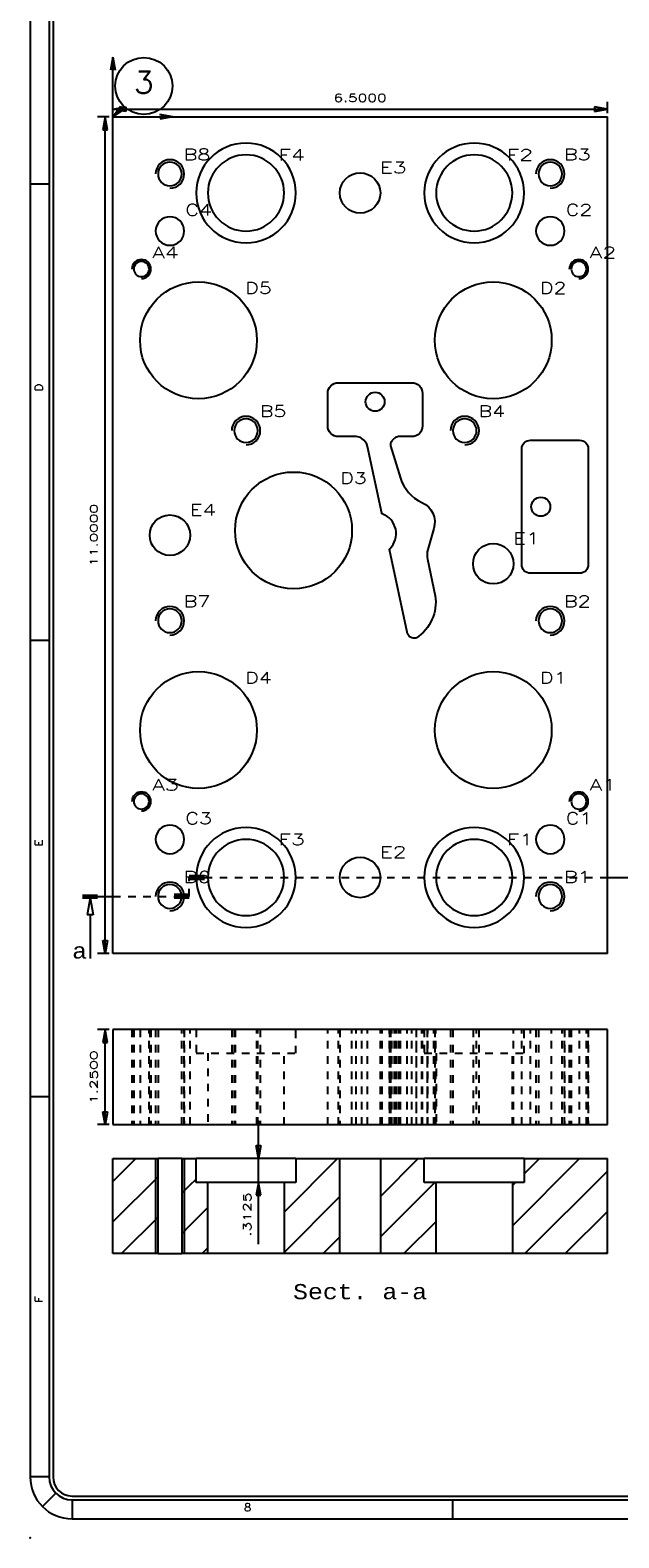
# Model space of a CAD drawing. Header units: inches. Extents: x 3 to 289, y 4 to 291.
# Tile 304 of 634: x 65 to 72, y 173 to 193. Entities that reach past the tile are written whole.
import ezdxf
from ezdxf.enums import TextEntityAlignment as Align

# ---------------------------------------------------------------- set-up
doc = ezdxf.new("R2010")
doc.units = ezdxf.units.IN
doc.header["$LTSCALE"] = 0.5
doc.header["$MEASUREMENT"] = 0
doc.linetypes.add('DIVIDE', pattern=[0.393701, 0.19685, -0.098425, 0, -0.098425])
doc.linetypes.add('HIDDEN', pattern=[0.225, 0.15, -0.075])
for name, color, linetype in [('DBU', 7, 'Continuous'), ('DIN', 7, 'Continuous'), ('DST', 7, 'Continuous'), ('PAD', 7, 'Continuous'), ('PLOTVIEW1', 7, 'Continuous'), ('STR_INS', 8, 'Continuous')]:
    doc.layers.add(name, color=color, linetype=linetype)
doc.styles.add('VERO0-Simplex', font='simplex_.ttf')
doc.styles.add('VERO2-Courier New', font='cour.ttf')
doc.styles.add('VERO5-RomanD', font='romand__.ttf')

# ---------------------------------------------------------------- blocks, each defined once
blk = doc.blocks.new('ArrowheadClosed')
at = {"color": 0}
for p, q in [((0, 0), (-1, 0.18)), ((-1, 0.18), (-1, -0.18)), ((-1, -0.18), (0, 0))]:
    blk.add_line(p, q, dxfattribs=at)
blk = doc.blocks.new('ArrowheadOpen')
at = {"color": 0}
for q in [(-1, 0.18), (-1, -0.18), (-1, 0)]:
    blk.add_line((0, 0), q, dxfattribs=at)
blk = doc.blocks.new('ArrowheadSection')
at = {"color": 0}
for p, q in [((0, 1), (-1, 1)), ((0, 0.5), (-1, 0.5)), ((0, 0), (-1, 0)), ((0, -0.5), (-1, -0.5)), ((0, -1), (-1, -1))]:
    blk.add_line(p, q, dxfattribs=at)
blk = doc.blocks.new('ArrowheadSectionClosed')
at = {"color": 0}
for p, q in [((0, 0.02), (-1, 0.02)), ((0, 0.01), (-1, 0.01)), ((0, 0), (-1, 0)), ((0, -0.01), (-1, -0.01)), ((0, -0.02), (-1, -0.02)), ((-0.5, -0.02), (-0.7, -0.298)), ((-0.5, -0.02), (-0.3, -0.298)), ((-0.7, -0.298), (-0.3, -0.298)), ((-0.5, -0.298), (-0.5, -1))]:
    blk.add_line(p, q, dxfattribs=at)

msp = doc.modelspace()

# ---------------------------------------------------------------- linework, layer by layer
at = {"layer": 'DBU', "color": 56, "linetype": 'Continuous'}
msp.add_line((65.712, 191.823), (65.854, 191.965), dxfattribs=at)
msp.add_circle((66.119, 192.23), 0.375, dxfattribs=at)
at = {"layer": 'DIN', "color": 56, "linetype": 'Continuous'}
for p, q in [((67.628, 178.127), (67.628, 178.627)), ((68.068, 178.127), (67.528, 178.127)), ((67.628, 177.814), (67.628, 178.127)), ((68.068, 177.814), (67.528, 177.814)), ((67.628, 177.002), (67.628, 177.814))]:
    msp.add_line(p, q, dxfattribs=at)
at = {"layer": 'DIN', "color": 132, "linetype": 'Continuous'}
for p, q in [((66.015, 178.127), (65.712, 177.824)), ((65.712, 176.877), (65.712, 178.127)), ((65.712, 178.127), (66.306, 178.127)), ((66.306, 176.877), (66.306, 178.127)), ((66.618, 178.127), (66.306, 178.127)), ((66.618, 178.127), (66.618, 176.877)), ((66.618, 178.127), (66.716, 178.127)), ((66.716, 178.127), (66.806, 178.127)), ((66.806, 177.814), (66.806, 178.127)), ((68.118, 178.127), (66.806, 178.127)), ((68.666, 178.127), (67.963, 177.423)), ((68.136, 178.127), (68.118, 178.109)), ((68.118, 178.127), (68.118, 177.814)), ((68.118, 178.127), (68.696, 178.127)), ((68.696, 176.877), (68.696, 178.127)), ((68.696, 178.127), (69.228, 178.127)), ((69.727, 178.127), (69.228, 177.627)), ((69.228, 178.127), (69.228, 176.877)), ((69.228, 178.127), (69.806, 178.127)), ((69.806, 177.814), (69.806, 178.127)), ((71.118, 178.127), (69.806, 178.127)), ((71.848, 178.127), (70.963, 177.241)), ((71.318, 178.127), (71.118, 177.927)), ((71.118, 178.127), (71.118, 177.814)), ((71.118, 178.127), (72.212, 178.127)), ((72.212, 176.877), (72.212, 178.127)), ((66.306, 177.887), (65.712, 177.294)), ((66.806, 177.857), (66.716, 177.767)), ((72.212, 177.96), (71.129, 176.877)), ((66.716, 177.767), (66.618, 177.67)), ((66.961, 177.814), (66.806, 177.814)), ((67.963, 177.814), (66.961, 177.814)), ((66.961, 176.877), (66.961, 177.814)), ((67.963, 177.814), (67.963, 176.877)), ((68.118, 177.814), (67.963, 177.814)), ((68.696, 177.626), (67.963, 176.893)), ((69.945, 177.814), (69.228, 177.097)), ((69.961, 177.814), (69.806, 177.814)), ((70.963, 177.814), (69.961, 177.814)), ((69.961, 176.877), (69.961, 177.814)), ((71.005, 177.814), (70.963, 177.772)), ((70.963, 177.814), (70.963, 176.877)), ((71.118, 177.814), (70.963, 177.814)), ((66.961, 177.482), (66.716, 177.237)), ((72.212, 177.43), (71.659, 176.877)), ((66.306, 177.357), (65.825, 176.877)), ((66.716, 177.237), (66.618, 177.139)), ((69.961, 177.3), (69.538, 176.877)), ((68.696, 177.096), (68.477, 176.877)), ((66.306, 176.877), (65.712, 176.877)), ((66.306, 176.877), (66.618, 176.877)), ((66.716, 176.877), (66.618, 176.877)), ((66.961, 176.877), (66.716, 176.877)), ((66.961, 176.952), (66.886, 176.877)), ((67.963, 176.877), (66.961, 176.877)), ((68.696, 176.877), (67.963, 176.877)), ((69.228, 176.877), (68.696, 176.877)), ((69.961, 176.877), (69.228, 176.877)), ((70.963, 176.877), (69.961, 176.877)), ((72.212, 176.877), (70.963, 176.877)), ((72.212, 176.899), (72.189, 176.877))]:
    msp.add_line(p, q, dxfattribs=at)
at = {"layer": 'DIN', "color": 2, "linetype": 'Continuous'}
for p, q in [((66.274, 178.127), (66.274, 176.877)), ((66.649, 178.127), (66.649, 176.877))]:
    msp.add_line(p, q, dxfattribs=at)
at = {"layer": 'DIN', "color": 4, "linetype": 'Continuous'}
for centre in [(69.159, 188.078), (71.337, 186.698)]:
    msp.add_circle(centre, 0.125, dxfattribs=at)
at = {"layer": 'DST', "color": 56, "linetype": 'Continuous'}
for p, q in [((65.712, 191.873), (65.712, 192.023)), ((65.712, 191.923), (72.212, 191.923)), ((72.212, 191.873), (72.212, 192.023)), ((65.662, 191.823), (65.512, 191.823)), ((65.612, 180.823), (65.612, 191.823)), ((65.662, 180.823), (65.512, 180.823)), ((65.662, 179.823), (65.512, 179.823)), ((65.612, 178.573), (65.612, 179.823)), ((65.662, 178.573), (65.512, 178.573))]:
    msp.add_line(p, q, dxfattribs=at)
at = {"layer": 'DST', "color": 132, "linetype": 'Continuous'}
for p, q in [((65.712, 180.823), (65.712, 191.823)), ((65.712, 191.823), (72.212, 191.823)), ((72.212, 180.823), (72.212, 191.823)), ((68.676, 188.328), (69.642, 188.328)), ((68.536, 187.76), (68.536, 188.188)), ((69.782, 188.188), (69.782, 187.76)), ((68.911, 187.62), (68.676, 187.62)), ((69.414, 187.598), (69.379, 187.563)), ((69.642, 187.62), (69.467, 187.62)), ((71.202, 187.573), (71.847, 187.573)), ((69.247, 186.611), (69.061, 187.488)), ((69.363, 187.5), (69.494, 187.074)), ((71.087, 185.938), (71.087, 187.458)), ((71.962, 187.458), (71.962, 185.938)), ((69.931, 186.41), (69.853, 186.136)), ((69.58, 185.048), (69.348, 186.136)), ((69.848, 186.006), (69.95, 185.527)), ((71.847, 185.823), (71.202, 185.823)), ((72.212, 180.823), (65.712, 180.823)), ((65.712, 179.823), (65.712, 178.573)), ((72.212, 179.823), (65.712, 179.823)), ((72.212, 178.573), (72.212, 179.823)), ((65.712, 178.573), (72.212, 178.573))]:
    msp.add_line(p, q, dxfattribs=at)
at = {"layer": 'DST', "color": 100, "linetype": 'DIVIDE'}
for p, q in [((66.716, 181.573), (66.716, 181.823)), ((66.716, 181.823), (72.212, 181.823)), ((65.712, 181.573), (66.716, 181.573))]:
    msp.add_line(p, q, dxfattribs=at)
at = {"layer": 'DST', "color": 254, "linetype": 'HIDDEN'}
for p, q in [((65.962, 179.823), (65.962, 178.573)), ((65.986, 179.823), (65.986, 178.573)), ((66.069, 179.823), (66.069, 178.573)), ((66.187, 178.573), (66.187, 179.823)), ((66.196, 179.823), (66.196, 178.573)), ((66.212, 179.823), (66.212, 178.573)), ((66.274, 179.823), (66.274, 178.573)), ((66.274, 179.823), (66.274, 178.573)), ((66.306, 179.823), (66.306, 178.573)), ((66.618, 178.573), (66.618, 179.823)), ((66.649, 178.573), (66.649, 179.823)), ((66.649, 179.823), (66.649, 178.573)), ((66.728, 178.573), (66.728, 179.823)), ((66.806, 179.823), (66.806, 179.511)), ((67.274, 179.823), (67.274, 178.573)), ((67.306, 179.823), (67.306, 178.573)), ((67.319, 179.823), (67.319, 178.573)), ((67.605, 178.573), (67.605, 179.823)), ((67.618, 178.573), (67.618, 179.823)), ((67.649, 179.823), (67.649, 178.573)), ((68.118, 179.511), (68.118, 179.823)), ((68.536, 178.573), (68.536, 179.823)), ((68.676, 178.573), (68.676, 179.823)), ((68.696, 179.823), (68.696, 178.573)), ((68.855, 178.573), (68.855, 179.823)), ((68.911, 178.573), (68.911, 179.823)), ((68.986, 178.573), (68.986, 179.823)), ((69.061, 178.573), (69.061, 179.823)), ((69.228, 178.573), (69.228, 179.823)), ((69.247, 178.573), (69.247, 179.823)), ((69.254, 178.573), (69.254, 179.823)), ((69.348, 179.823), (69.348, 178.573)), ((69.348, 178.573), (69.348, 179.823)), ((69.351, 178.573), (69.351, 179.823)), ((69.361, 179.823), (69.361, 178.573)), ((69.363, 178.573), (69.363, 179.823)), ((69.379, 178.573), (69.379, 179.823)), ((69.414, 178.573), (69.414, 179.823)), ((69.436, 178.573), (69.436, 179.823)), ((69.467, 178.573), (69.467, 179.823)), ((69.494, 178.573), (69.494, 179.823)), ((69.58, 178.573), (69.58, 179.823)), ((69.642, 178.573), (69.642, 179.823)), ((69.699, 179.823), (69.699, 178.573)), ((69.702, 178.573), (69.702, 179.823)), ((69.773, 178.573), (69.773, 179.823)), ((69.782, 178.573), (69.782, 179.823)), ((69.806, 179.823), (69.806, 179.511)), ((69.842, 179.823), (69.842, 178.573)), ((69.848, 178.573), (69.848, 179.823)), ((69.853, 178.573), (69.853, 179.823)), ((69.931, 178.573), (69.931, 179.823)), ((69.943, 178.573), (69.943, 179.823)), ((69.944, 179.823), (69.944, 178.573)), ((69.95, 178.573), (69.95, 179.823)), ((69.956, 178.573), (69.956, 179.823)), ((70.149, 179.823), (70.149, 178.573)), ((70.181, 179.823), (70.181, 178.573)), ((70.446, 179.823), (70.446, 178.573)), ((70.493, 178.573), (70.493, 179.823)), ((70.524, 179.823), (70.524, 178.573)), ((70.978, 178.573), (70.978, 179.823)), ((71.087, 178.573), (71.087, 179.823)), ((71.118, 179.511), (71.118, 179.823)), ((71.202, 178.573), (71.202, 179.823)), ((71.274, 179.823), (71.274, 178.573)), ((71.274, 179.823), (71.274, 178.573)), ((71.306, 179.823), (71.306, 178.573)), ((71.48, 178.573), (71.48, 179.823)), ((71.618, 178.573), (71.618, 179.823)), ((71.649, 178.573), (71.649, 179.823)), ((71.649, 179.823), (71.649, 178.573)), ((71.712, 179.823), (71.712, 178.573)), ((71.736, 179.823), (71.736, 178.573)), ((71.847, 178.573), (71.847, 179.823)), ((71.937, 178.573), (71.937, 179.823)), ((71.962, 178.573), (71.962, 179.823)), ((71.962, 179.823), (71.962, 178.573)), ((66.806, 179.511), (68.118, 179.511)), ((66.961, 179.511), (66.961, 178.573)), ((67.963, 178.573), (67.963, 179.511)), ((69.806, 179.511), (71.118, 179.511)), ((69.961, 179.511), (69.961, 178.573)), ((70.963, 178.573), (70.963, 179.511))]:
    msp.add_line(p, q, dxfattribs=at)
at = {"layer": 'DST', "color": 132, "linetype": 'Continuous', "extrusion": (0, 0, -1)}
for centre, radius in [((-67.462, 190.823), 0.656), ((-67.462, 190.823), 0.501), ((-70.462, 190.823), 0.656), ((-70.462, 190.823), 0.501), ((-66.462, 191.073), 0.156), ((-71.462, 191.073), 0.156), ((-66.462, 190.323), 0.188), ((-71.462, 190.323), 0.188), ((-66.087, 189.823), 0.1), ((-71.837, 189.823), 0.1), ((-67.462, 187.698), 0.156), ((-70.337, 187.698), 0.156), ((-66.462, 185.198), 0.156), ((-71.462, 185.198), 0.156), ((-66.087, 182.823), 0.1), ((-71.837, 182.823), 0.1), ((-66.462, 182.323), 0.188), ((-67.462, 181.823), 0.656), ((-70.462, 181.823), 0.656), ((-71.462, 182.323), 0.188), ((-67.462, 181.823), 0.501), ((-70.462, 181.823), 0.501), ((-66.462, 181.573), 0.156), ((-71.462, 181.573), 0.156)]:
    msp.add_circle(centre, radius, dxfattribs=at)
at = {"layer": 'DST', "color": 132, "linetype": 'Continuous'}
for centre, radius in [((68.962, 190.823), 0.266), ((66.837, 188.886), 0.768), ((70.712, 188.886), 0.768), ((68.087, 186.386), 0.768), ((66.462, 186.323), 0.266), ((70.712, 185.948), 0.266), ((66.837, 183.761), 0.768), ((70.712, 183.761), 0.768), ((68.962, 181.823), 0.266)]:
    msp.add_circle(centre, radius, dxfattribs=at)
at = {"layer": 'DST', "color": 2, "linetype": 'Continuous'}
for centre, radius in [((66.462, 191.073), 0.188), ((71.462, 191.073), 0.188), ((66.087, 189.823), 0.125), ((71.837, 189.823), 0.125), ((67.462, 187.698), 0.188), ((70.337, 187.698), 0.188), ((66.462, 185.198), 0.188), ((71.462, 185.198), 0.188), ((66.087, 182.823), 0.125), ((71.837, 182.823), 0.125), ((66.462, 181.573), 0.188), ((71.462, 181.573), 0.188)]:
    msp.add_arc(centre, radius, 270, 180, dxfattribs=at)
at = {"layer": 'DST', "color": 132, "linetype": 'Continuous', "extrusion": (0, 0, -1)}
for centre, radius, start, end in [((-68.676, 188.188), 0.14, 0, 90), ((-69.642, 188.188), 0.14, 90, 180), ((-68.676, 187.76), 0.14, 270, 0), ((-69.642, 187.76), 0.14, 180, 270), ((-71.202, 187.458), 0.115, 0, 90), ((-71.847, 187.458), 0.115, 90, 180), ((-69.652, 186.49), 0.291, 114.7055, 196), ((-69.257, 186.613), 0.01, 289.6792, 347.9954), ((-69.358, 186.138), 0.01, 348, 46.3208), ((-71.202, 185.938), 0.115, 270, 0), ((-71.847, 185.938), 0.115, 180, 270), ((-69.39, 185.444), 0.566, 171.5678, 236.561), ((-69.678, 185.069), 0.101, 258.4291, 348), ((-69.697, 184.98), 0.01, 236.561, 258.4291)]:
    msp.add_arc(centre, radius, start, end, dxfattribs=at)
at = {"layer": 'DST', "color": 132, "linetype": 'Continuous'}
for centre, radius, start, end in [((68.911, 187.495), 0.125, 53.1342, 90), ((68.86, 187.427), 0.21, 17.0142, 53.1342), ((69.423, 187.518), 0.0625, 135, 197.0001), ((69.467, 187.545), 0.075, 90, 135), ((69.99, 187.226), 0.519, 197.0001, 245.3438), ((69.161, 186.344), 0.275, 313.6792, 70.3208), ((70.111, 186.061), 0.269, 164, 192)]:
    msp.add_arc(centre, radius, start, end, dxfattribs=at)
at = {"layer": 'PAD', "color": 95, "linetype": 'Continuous'}
msp.add_line((65.712, 191.823), (65.712, 192.61), dxfattribs=at)
at = {"layer": 'PAD', "color": 230, "linetype": 'Continuous'}
msp.add_line((65.712, 191.823), (66.499, 191.823), dxfattribs=at)
at = {"layer": 'PAD', "color": 142, "linetype": 'Continuous'}
msp.add_point((65.712, 191.823), dxfattribs=at)
at = {"layer": 'PLOTVIEW1', "color": 97, "linetype": 'Continuous'}
for p, q in [((64.625, 207.94), (64.625, 173.94)), ((64.875, 207.94), (64.875, 173.94)), ((64.925, 207.94), (64.925, 173.94)), ((64.875, 190.94), (64.625, 190.94)), ((64.875, 184.94), (64.625, 184.94)), ((64.875, 178.94), (64.625, 178.94)), ((64.875, 173.94), (64.625, 173.94)), ((64.963, 173.728), (64.786, 173.551)), ((65.175, 173.69), (111.175, 173.69)), ((65.175, 173.64), (111.175, 173.64)), ((65.175, 173.64), (65.175, 173.39)), ((70.175, 173.64), (70.175, 173.39)), ((65.175, 173.39), (111.175, 173.39))]:
    msp.add_line(p, q, dxfattribs=at)
for radius in [0.55, 0.3, 0.25]:
    msp.add_arc((65.175, 173.94), radius, 180, 270, dxfattribs=at)
at = {"layer": 'PLOTVIEW1', "color": 56, "linetype": 'Continuous'}
msp.add_point((64.625, 173.14), dxfattribs=at)
at = {"layer": 'STR_INS', "color": 100, "linetype": 'Continuous'}
for p, q in [((72.212, 181.823), (72.612, 181.823)), ((65.312, 181.573), (65.712, 181.573))]:
    msp.add_line(p, q, dxfattribs=at)

# ---------------------------------------------------------------- block references
at = {"layer": 'DBU', "color": 56, "linetype": 'Continuous', "extrusion": (0, 0, -1), "xscale": 0.170138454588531, "yscale": 0.170138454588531, "zscale": 0.170138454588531, "rotation": 315.000000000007}
msp.add_blockref('ArrowheadClosed', (-65.712, 191.823), dxfattribs=at)
at = {"layer": 'DIN', "color": 56, "linetype": 'Continuous', "extrusion": (0, 0, -1), "xscale": 0.170138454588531, "yscale": 0.170138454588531, "zscale": 0.170138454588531, "rotation": 270}
msp.add_blockref('ArrowheadClosed', (-67.628, 178.127), dxfattribs=at)
at = {"layer": 'DIN', "color": 56, "linetype": 'Continuous', "xscale": 0.170138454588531, "yscale": 0.170138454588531, "zscale": 0.170138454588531, "rotation": 90}
msp.add_blockref('ArrowheadClosed', (67.628, 177.814), dxfattribs=at)
at = {"layer": 'DST', "color": 56, "linetype": 'Continuous', "extrusion": (0, 0, -1), "xscale": 0.170138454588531, "yscale": 0.170138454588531, "zscale": 0.170138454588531}
msp.add_blockref('ArrowheadClosed', (-65.712, 191.923), dxfattribs=at)
at = {"layer": 'DST', "color": 56, "linetype": 'Continuous', "xscale": 0.170138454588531, "yscale": 0.170138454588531, "zscale": 0.170138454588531}
msp.add_blockref('ArrowheadClosed', (72.212, 191.923), dxfattribs=at)
at = {"layer": 'DST', "color": 56, "linetype": 'Continuous', "xscale": 0.170138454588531, "yscale": 0.170138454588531, "zscale": 0.170138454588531, "rotation": 90}
for p in [(65.612, 191.823), (65.612, 179.823)]:
    msp.add_blockref('ArrowheadClosed', p, dxfattribs=at)
at = {"layer": 'DST', "color": 100, "linetype": 'DIVIDE', "extrusion": (0, 0, -1), "xscale": 0.2, "yscale": 0.024}
msp.add_blockref('ArrowheadSection', (-66.716, 181.823), dxfattribs=at)
at = {"layer": 'DST', "color": 100, "linetype": 'DIVIDE', "xscale": 0.2, "yscale": 0.024}
msp.add_blockref('ArrowheadSection', (66.716, 181.573), dxfattribs=at)
at = {"layer": 'DST', "color": 56, "linetype": 'Continuous', "extrusion": (0, 0, -1), "xscale": 0.170138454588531, "yscale": 0.170138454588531, "zscale": 0.170138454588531, "rotation": 270}
for p in [(-65.612, 180.823), (-65.612, 178.573)]:
    msp.add_blockref('ArrowheadClosed', p, dxfattribs=at)
at = {"layer": 'PAD', "color": 95, "linetype": 'Continuous', "xscale": 0.170138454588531, "yscale": 0.170138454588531, "zscale": 0.170138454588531, "rotation": 90}
msp.add_blockref('ArrowheadOpen', (65.712, 192.61), dxfattribs=at)
at = {"layer": 'PAD', "color": 230, "linetype": 'Continuous', "xscale": 0.170138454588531, "yscale": 0.170138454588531, "zscale": 0.170138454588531}
msp.add_blockref('ArrowheadOpen', (66.499, 191.823), dxfattribs=at)
at = {"layer": 'STR_INS', "color": 100, "linetype": 'Continuous', "extrusion": (0, 0, -1), "xscale": 0.2, "yscale": 0.8160000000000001}
msp.add_blockref('ArrowheadSectionClosed', (-65.312, 181.573), dxfattribs=at)

# ---------------------------------------------------------------- texts
at = {"layer": 'DBU', "color": 7, "linetype": 'Continuous', "style": 'VERO0-Simplex'}
for s, height, width, p, p2 in [('3', 0.286, 1.00252, (65.985, 192.136), (66.253, 192.136)), ('B8', 0.15, 1.10599, (66.643, 191.254), (66.993, 191.254)), ('F4', 0.15, 1.310939, (67.887, 191.248), (68.237, 191.248)), ('F2', 0.15, 1.310939, (70.887, 191.248), (71.237, 191.248)), ('B3', 0.15, 1.10599, (71.643, 191.254), (71.993, 191.254)), ('E3', 0.15, 1.276999, (69.221, 191.082), (69.571, 191.082)), ('C4', 0.15, 1.10599, (66.665, 190.526), (67.015, 190.526)), ('C2', 0.15, 1.10599, (71.665, 190.526), (72.015, 190.526)), ('A4', 0.15, 1.185358, (66.229, 189.965), (66.579, 189.965)), ('A2', 0.15, 1.185358, (71.979, 189.965), (72.329, 189.965)), ('D5', 0.15, 1.214546, (67.451, 189.499), (67.801, 189.499)), ('D2', 0.15, 1.214546, (71.326, 189.499), (71.676, 189.499)), ('B5', 0.15, 1.10599, (67.643, 187.879), (67.993, 187.879)), ('B4', 0.15, 1.10599, (70.518, 187.879), (70.868, 187.879)), ('D3', 0.15, 1.214546, (68.701, 186.999), (69.051, 186.999)), ('E4', 0.15, 1.276999, (66.721, 186.582), (67.071, 186.582)), ('E1', 0.15, 1.42338, (70.971, 186.207), (71.321, 186.207)), ('B7', 0.15, 1.10599, (66.643, 185.379), (66.993, 185.379)), ('B2', 0.15, 1.10599, (71.643, 185.379), (71.993, 185.379)), ('D4', 0.15, 1.214546, (67.451, 184.374), (67.801, 184.374)), ('D1', 0.15, 1.346222, (71.326, 184.374), (71.676, 184.374)), ('A3', 0.15, 1.185358, (66.229, 182.965), (66.579, 182.965)), ('A1', 0.15, 1.310455, (71.979, 182.965), (72.329, 182.965)), ('C3', 0.15, 1.10599, (66.665, 182.526), (67.015, 182.526)), ('C1', 0.15, 1.214131, (71.665, 182.526), (72.015, 182.526)), ('F3', 0.15, 1.310939, (67.887, 182.248), (68.237, 182.248)), ('F1', 0.15, 1.465676, (70.887, 182.248), (71.237, 182.248)), ('E2', 0.15, 1.276999, (69.221, 182.082), (69.571, 182.082)), ('B6', 0.15, 1.10599, (66.643, 181.754), (66.993, 181.754)), ('B1', 0.15, 1.214131, (71.643, 181.754), (71.993, 181.754))]:
    msp.add_text(s, height=height, dxfattribs=dict(at, width=width)).set_placement(p, p2, align=Align.FIT)
at = {"layer": 'DIN', "color": 7, "linetype": 'Continuous', "style": 'VERO0-Simplex', "width": 1.440535}
msp.add_text('.3125', height=0.1, rotation=90, dxfattribs=at).set_placement((67.528, 177.102), (67.528, 177.682), align=Align.FIT)
at = {"layer": 'DIN', "color": 7, "linetype": 'Continuous', "style": 'VERO2-Courier New', "width": 0.931388}
msp.add_text('Sect. a-a', height=0.2, dxfattribs=at).set_placement((68.081, 176.277), (69.842, 176.277), align=Align.FIT)
at = {"layer": 'DST', "color": 230, "linetype": 'Continuous', "style": 'VERO0-Simplex', "width": 1.358929}
msp.add_text('6.5000', height=0.1, dxfattribs=at).set_placement((68.612, 192.023), (69.312, 192.023), align=Align.FIT)
at = {"layer": 'DST', "color": 230, "linetype": 'Continuous', "style": 'VERO0-Simplex'}
for s, width, p, p2 in [('11.0000', 1.435519, (65.512, 185.913), (65.512, 186.733)), ('1.2500', 1.410379, (65.512, 178.848), (65.512, 179.548))]:
    msp.add_text(s, height=0.1, rotation=90, dxfattribs=dict(at, width=width)).set_placement(p, p2, align=Align.FIT)
at = {"layer": 'PLOTVIEW1', "color": 56, "linetype": 'Continuous', "style": 'VERO5-RomanD'}
for s, width, p, p2 in [('D', 0.998855, (64.789, 188.218), (64.789, 188.317)), ('E', 0.999972, (64.789, 182.232), (64.789, 182.322)), ('F', 1.001006, (64.789, 176.235), (64.789, 176.319))]:
    msp.add_text(s, height=0.1, rotation=90, dxfattribs=dict(at, width=width)).set_placement(p, p2, align=Align.FIT)
at = {"layer": 'PLOTVIEW1', "color": 56, "linetype": 'Continuous', "style": 'VERO5-RomanD', "width": 0.999731}
msp.add_text('8', height=0.1, dxfattribs=at).set_placement((67.436, 173.492), (67.53, 173.492), align=Align.FIT)
at = {"layer": 'STR_INS', "color": 7, "linetype": 'Continuous', "style": 'VERO2-Courier New', "width": 0.931388}
msp.add_text('a', height=0.2, dxfattribs=at).set_placement((65.176, 180.757), (65.372, 180.757), align=Align.FIT)

doc.saveas('drawing.dxf')
